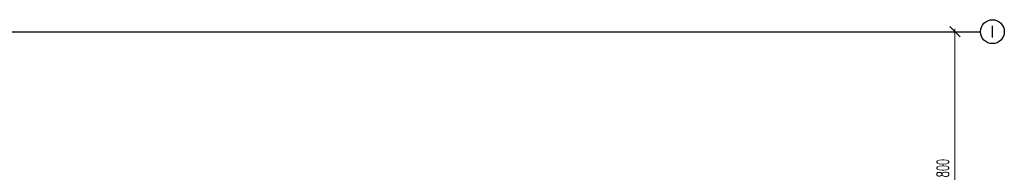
# Model space of a CAD drawing. Header units: centimetres. Extents: x -149939 to 48626, y -46000 to 152985.
# Tile 291 of 291: x -12837 to 16110, y 85977 to 90450. Entities that reach past the tile are written whole.
import ezdxf
from ezdxf.enums import TextEntityAlignment as Align

# ---------------------------------------------------------------- set-up
doc = ezdxf.new("R2010")
doc.units = ezdxf.units.CM
doc.header["$LTSCALE"] = 50
doc.header["$PDMODE"] = 35
doc.header["$PDSIZE"] = 0.1
doc.linetypes.add('Osie rzutów$0$DASHDOT2', pattern=[12.7, 6.35, -3.175, 0, -3.175])
doc.layers.get('0').update_dxf_attribs({"color": 8})
doc.layers.get('DEFPOINTS').update_dxf_attribs({"color": 8})
doc.layers.add('Osie rzutów$0$ARCH_INFO_OSIE_IST', color=8, linetype='Osie rzutów$0$DASHDOT2')
doc.layers.add('Osie rzutów$0$ARCH_INFO_OSIE_OPISY_IST', color=8, linetype='Continuous')
doc.layers.add('Osie rzutów$0$ARCH_INFO_WYMIARY', color=8, linetype='Continuous', lineweight=9)
doc.styles.add('Osie rzutów$0$ROMANS-250-CM', font='romans.shx', dxfattribs={"width": 0.8, "height": 50})
doc.styles.add('Osie rzutów$0$wymiary_cuprum', font='Romans.shx', dxfattribs={"width": 0.6})
doc.dimstyles.new('Osie rzutów$0$ARCH_ CT', dxfattribs={"dimtxt": 20, "dimasz": 20, "dimexe": 12, "dimexo": 20, "dimgap": 5, "dimtad": 1, "dimdec": 1, "dimrnd": 0.5, "dimzin": 9, "dimdsep": 46, "dimtxsty": 'Osie rzutów$0$wymiary_cuprum', "dimblk": 'Osie rzutów$0$_Oblique', "dimcen": 8, "dimdle": 12, "dimclrd": 256, "dimclre": 256, "dimclrt": 55, "dimadec": 1, "dimazin": 0, "dimtfac": 1, "dimtdec": 1, "dimtmove": 1, "dimatfit": 2, "dimldrblk": 'Osie rzutów$0$_Dot', "dimfxl": 50, "dimtolj": 1, "dimtzin": 0, "dimlwd": -1, "dimlwe": -1, "dimarcsym": 0})

# ---------------------------------------------------------------- blocks, each defined once
blk = doc.blocks.new('Osie rzutów$0$_Oblique')
at = {"color": 0, "linetype": 'ByBlock', "lineweight": -2}
blk.add_line((-0.5, -0.5), (0.5, 0.5), dxfattribs=at)
blk = doc.blocks.new('*D305')
at = {"layer": 'DEFPOINTS', "color": 0}
for p in [(13613.9, 13510), (13580, 12710), (13613.9, 12710)]:
    blk.add_point(p, dxfattribs=at)
at = {"layer": 'Osie rzutów$0$ARCH_INFO_WYMIARY'}
for p, q in [((13598.9, 13510), (13572, 13510)), ((13580, 13518), (13580, 12702)), ((13598.9, 12710), (13572, 12710))]:
    blk.add_line(p, q, dxfattribs=at)
at = {"layer": 'Osie rzutów$0$ARCH_INFO_WYMIARY', "xscale": 30, "yscale": 30, "zscale": 30}
for p, rotation in [((13580, 13510), 90), ((13580, 12710), 270)]:
    blk.add_blockref('Osie rzutów$0$_Oblique', p, dxfattribs=dict(at, rotation=rotation))
at = {"layer": 'Osie rzutów$0$ARCH_INFO_WYMIARY', "color": 55, "insert": (13544.5, 13110), "char_height": 35, "attachment_point": 5, "rotation": 90, "style": 'Osie rzutów$0$wymiary_cuprum'}
blk.add_mtext('\\A1;800', dxfattribs=at)
blk = doc.blocks.new('Osie rzutów$0$_Dot')
at = {"color": 0, "linetype": 'ByBlock', "lineweight": -2}
blk.add_line((-0.5, 0), (-1, 0), dxfattribs=at)
at = {"color": 0, "linetype": 'ByBlock', "const_width": 0.5}
blk.add_lwpolyline([(-0.25, 0, 1), (0.25, 0, 1)], format="xyb", close=True, dxfattribs=at)
blk = doc.blocks.new('Osie rzutów')
at = {"layer": 'Osie rzutów$0$ARCH_INFO_OSIE_IST', "ltscale": 10}
blk.add_line((4436.04, 13510), (13655, 13510), dxfattribs=at)
at = {"layer": 'Osie rzutów$0$ARCH_INFO_OSIE_OPISY_IST'}
blk.add_circle((13690, 13510), 35, dxfattribs=at)
at = {"layer": 'Osie rzutów$0$ARCH_INFO_OSIE_OPISY_IST', "style": 'Osie rzutów$0$ROMANS-250-CM', "width": 0.8}
blk.add_text('I', height=35, dxfattribs=at).set_placement((13689.01, 13510), align=Align.MIDDLE_CENTER)
at = {"layer": 'Osie rzutów$0$ARCH_INFO_WYMIARY'}
dim = blk.add_linear_dim(base=(13580, 12710), p1=(13613.93, 13510), p2=(13613.93, 12710), angle=270, dimstyle='Osie rzutów$0$ARCH_ CT', override={"dimtxt": 35, "dimasz": 30, "dimexe": 8, "dimexo": 15, "dimgap": 18, "dimdle": 8}, dxfattribs=at)
dim.commit()
dim.dimension.update_dxf_attribs({"geometry": '*D305', "text_midpoint": (13580, 13110), "dimtype": 160})

msp = doc.modelspace()

# ---------------------------------------------------------------- block references
at = {"layer": 'Osie rzutów$0$ARCH_INFO_OSIE_OPISY_IST', "color": 30, "xscale": 10, "yscale": 10, "zscale": 10}
msp.add_blockref('Osie rzutów', (-121140, -45000), dxfattribs=at)

doc.saveas('drawing.dxf')
